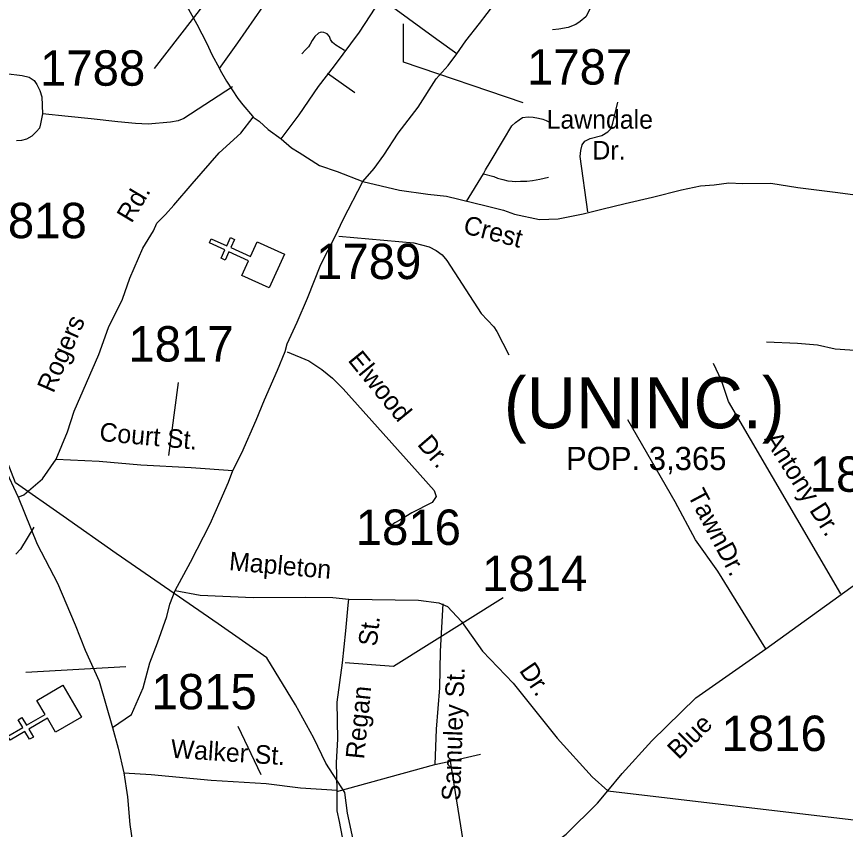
# Model space of a CAD drawing. Extents: x 884530 to 1028605, y 526725 to 653634.
# Drawn here: x 978225 to 981154, y 575903 to 578776 of the extents above; entities that cross this region are included whole.
import ezdxf

# ---------------------------------------------------------------- set-up
doc = ezdxf.new("R2010")
doc.units = 0
for name, color, linetype in [('Exist Civil Demographics City Label', 7, 'Continuous'), ('Exist Cultural Church CELL', 7, 'Continuous'), ('Exist Road Non-System Type 51', 7, 'Continuous'), ('Exist Road Non-System Type 51 Label', 7, 'Continuous'), ('Exist Road Primary US UnDivided 4 Lane Attributed', 7, 'Continuous'), ('Exist Road Secondary Type 41 Attributed', 7, 'Continuous'), ('Exist Road Secondary Type 51 Attributed', 7, 'Continuous'), ('Exist Road Secondary Type 51 Label', 7, 'Continuous'), ('Exist Road Secondary Type 51 Number Label', 7, 'Continuous'), ('Exist Utilities Electrical Transmission Line', 7, 'Continuous')]:
    doc.layers.add(name, color=color, linetype=linetype)

msp = doc.modelspace()

# ---------------------------------------------------------------- linework, layer by layer
at = {"layer": 'Exist Cultural Church CELL'}
for points in [[(979021.3, 577861.2), (979044.9, 577913), (978975.6, 577944.7), (978962.3, 577915.6), (978947.8, 577922.2), (978961.1, 577951.3), (978906.4, 577976.3), (978913.1, 577990.9), (978967.8, 577965.9), (978981.1, 577995), (978995.6, 577988.4), (978982.3, 577959.3), (979051.5, 577927.6), (979075.6, 577980), (979172.4, 577935.7), (979118.1, 577816.9)], [(978363.1, 576246.9), (978334.3, 576296), (978268.6, 576257.5), (978284.7, 576229.9), (978270.9, 576221.8), (978254.8, 576249.4), (978202.9, 576219), (978194.8, 576232.9), (978246.7, 576263.2), (978230.5, 576290.9), (978244.3, 576298.9), (978260.5, 576271.3), (978326.2, 576309.8), (978297.1, 576359.6), (978389, 576413.4), (978455, 576300.7)]]:
    msp.add_lwpolyline(points, close=True, dxfattribs=at)
at = {"layer": 'Exist Road Non-System Type 51'}
for p, q in [((979323.8, 578575.6), (979420.2, 578507.7)), ((979814.9, 578122.9), (979875.4, 578220.4)), ((979756.8, 576144.9), (979864.7, 576169.7)), ((979357.1, 576037.1), (979703.6, 576132.7)), ((979703.6, 576132.7), (979756.8, 576144.9)), ((979756.8, 576144.9), (979834.7, 575663))]:
    msp.add_line(p, q, dxfattribs=at)
for points in [[(980260.3, 578830.9), (980251.3, 578804.5), (980236.1, 578774.6), (980217, 578758.4), (980201, 578747.9), (980173.8, 578737.5), (980141.1, 578731.5), (980118.7, 578729.1)], [(979383.5, 578656.3), (979353, 578675.1), (979341.6, 578684.3), (979334.9, 578695.1), (979330.4, 578705.4), (979322.3, 578714.8), (979310.6, 578720), (979303.5, 578720.4), (979297.3, 578719.5), (979291.5, 578717.2), (979279.2, 578705.8), (979269.6, 578690.9), (979263, 578678.7), (979256.2, 578669.2), (979245.7, 578657.8), (979233.1, 578643.8)], [(978187.7, 578574.8), (978245.3, 578567.7), (978269.7, 578561.4), (978287.7, 578549.6), (978297.2, 578535.2), (978306.8, 578514.6), (978314.8, 578491.6), (978316.2, 578432.3)], [(978987.6, 578527.7), (978816.7, 578416), (978795.8, 578407.9), (978768.7, 578402.2), (978690.1, 578395.7), (978645, 578397.9), (978583.5, 578404.1), (978488.2, 578413.9), (978407.3, 578422.5), (978316.2, 578432.3), (978310.1, 578396.9), (978306, 578382), (978295.5, 578369.3), (978279, 578353.4), (978259.7, 578342.7), (978242.5, 578337.5), (978225.2, 578336.4)], [(980243.5, 578086.1), (980217.1, 578281.6), (980218.7, 578302.4), (980224.1, 578322.1), (980233.5, 578335.3), (980251.5, 578345.2), (980293.4, 578355.2), (980314.3, 578368.1), (980326.2, 578380.1), (980331.4, 578399.5), (980349.2, 578473.8)], [(979875.4, 578220.4), (979882.4, 578234.5), (979898.3, 578260.9), (979945.8, 578340.1), (979975.6, 578389.3), (979987.9, 578401.6), (980001.5, 578411.3), (980013.3, 578418.9), (980032.3, 578421.9), (980050.2, 578419.9), (980069.1, 578416.9), (980084.1, 578413), (980097, 578409), (980111, 578401)], [(979875.4, 578220.4), (979911.1, 578210.2), (979924.8, 578204.5), (979942.9, 578200.5), (979961.5, 578195.7), (979976.4, 578194.7), (979988.4, 578192.7), (980006.3, 578193.7), (980028.3, 578194.7), (980048.2, 578196.7), (980074.2, 578201), (980104.1, 578208.1)], [(979363.4, 577999.9), (979629, 577975.9), (979683.6, 577961.8), (979708.2, 577949.4), (979729.3, 577933.6), (979745.2, 577914.2), (979866.2, 577726.9), (979911.5, 577678.9), (979922.2, 577662.9), (979964.8, 577580.3)], [(981549.7, 577631.6), (981493.4, 577638.3), (981379.5, 577653.6), (981357.4, 577652.4), (981336, 577638.9), (981303, 577607.7), (981290.2, 577597.9), (981269.4, 577592.4), (981221.3, 577594), (981117.5, 577601.1), (981055.1, 577614.4), (980984.1, 577621.1), (980874.5, 577625.4)], [(979181.1, 577591.5), (979257.9, 577559.4), (979303.8, 577528.6), (979341, 577497.9), (979379.5, 577460.5), (979622, 577189.4), (979701.2, 577101.5), (979708.2, 577080.3), (979694.2, 577059.2), (979622, 577022.3), (979579.8, 576995.8), (979562.2, 576987.1), (979554.7, 576982)], [(981137.6, 576735.7), (980740.1, 577415.2), (980716.3, 577490.2), (980688.1, 577550.1)], [(980872.3, 576541), (980702.4, 576815.7), (980624.3, 576926.3), (980552.7, 577060.5), (980385.4, 577351.1)], [(978286.5, 576972.1), (978238.8, 576893.4), (978222.1, 576876.5)], [(979731.1, 576700.3), (979722.1, 576533.5), (979719.3, 576403.2), (979707.5, 576257.2), (979703.6, 576132.7)]]:
    msp.add_lwpolyline(points, dxfattribs=at)
at = {"layer": 'Exist Road Primary US UnDivided 4 Lane Attributed'}
for points in [[(977588.1, 578057.2), (977693.5, 577938.5), (977791, 577836.8), (977862.5, 577748), (977906.2, 577682.3), (977972.9, 577580.9), (978092.5, 577374.4), (978182.8, 577181.6), (978231, 577077.7)], [(978231, 577077.7), (978298.3, 576911.3), (978369.4, 576773.7), (978432.2, 576625.9), (978467.2, 576536.6), (978516.9, 576427.3), (978563.6, 576263.1)], [(978563.6, 576263.1), (978584.6, 576190.8), (978604.2, 576103.4)], [(978604.2, 576103.4), (978617.2, 576018.8), (978625.1, 575921.2), (978642.3, 575808.7), (978647.5, 575671.5), (978666, 575468.4)]]:
    msp.add_lwpolyline(points, dxfattribs=at)
at = {"layer": 'Exist Road Secondary Type 41 Attributed'}
for points in [[(978786, 576747.2), (978873.3, 576731.5), (979061.2, 576723.1), (979245.2, 576724.6), (979342.1, 576723.1), (979399.1, 576716.6)], [(979399.1, 576716.6), (979645.9, 576713.4), (979717.2, 576703.6), (979747.6, 576691.4), (979797.7, 576638.7), (979871.4, 576533.1), (979979.5, 576419.8), (980135.7, 576225.6), (980259, 576089.3), (980314.3, 576039.9)]]:
    msp.add_lwpolyline(points, dxfattribs=at)
at = {"layer": 'Exist Road Secondary Type 51 Attributed'}
msp.add_line((980314.3, 576039.9), (981212.9, 575933.8), dxfattribs=at)
for points in [[(979780.6, 578644.1), (979812, 578689.7), (979860.5, 578751.4), (979942.3, 578858.8), (979986.5, 578917.8), (980022.7, 578963.5), (980109.2, 579054.7), (980121.6, 579088.7), (980156.2, 579140.6), (980206.5, 579201.9), (980263.1, 579290), (980280.4, 579323), (980265, 579435.4), (980255.4, 579509.8), (980241, 579610.2), (980211.2, 579767.5)], [(978942.2, 578592.5), (979006.6, 578682.7), (979095, 578809.8), (979189.1, 578946.4), (979249.3, 579024.8)], [(978764.2, 578945), (978789, 578890.1), (978826.5, 578812.7), (978862.2, 578749.4), (978897.8, 578680.2), (978914.6, 578641.5), (978942.2, 578592.5)], [(979160.5, 578343.9), (979223.7, 578428.3), (979291.5, 578529.2), (979348.2, 578601.8), (979436.4, 578720.9), (979512.7, 578837)], [(979780.6, 578644.1), (979710.5, 578695.3), (979553.7, 578809.6), (979512.7, 578837)], [(979449.2, 578192.8), (979488.8, 578239), (979523.4, 578286.2), (979573.7, 578363.3), (979644.4, 578456.1), (979708.1, 578555.6), (979750.7, 578603.2), (979780.6, 578644.1)], [(978942.2, 578592.5), (978945.1, 578587), (978967.4, 578547.6), (979007.1, 578486.2), (979025, 578464.4), (979058.3, 578423.7), (979061.1, 578420.8)], [(978365, 577211.8), (978405.6, 577308.2), (978428.7, 577381.9), (978515.7, 577581.2), (978549.8, 577677.3), (978599.3, 577777.5), (978624.8, 577850.9), (978671.5, 577957.9), (978709.1, 578018.1), (978721.1, 578045.2), (978751.8, 578075.9), (978780.9, 578108.9), (978846.1, 578185.3), (978941.2, 578294.8), (979017.6, 578364.3), (979061.1, 578420.8)], [(979061.1, 578420.8), (979082.6, 578406.2), (979113.8, 578377.1), (979160.5, 578343.9)], [(979160.5, 578343.9), (979196.6, 578312.3), (979223.1, 578295.7), (979296, 578249), (979358.3, 578228), (979449.2, 578192.8)], [(978989.3, 577172), (979020.9, 577233.7), (979071.8, 577349.2), (979101, 577421.8), (979146.7, 577526.3), (979174.1, 577591.7), (979181.6, 577618.8), (979216.1, 577695.7), (979253.5, 577780.2), (979300.2, 577899.2), (979351.6, 578000.8), (979379.1, 578058.8), (979449.2, 578192.8)], [(979449.2, 578192.8), (979578.4, 578161.9), (979678.1, 578147.8), (979743.8, 578140.7), (979884.7, 578107.6), (979946.2, 578091.6), (979985.1, 578077), (980073.4, 578058.9), (980138.3, 578061), (980227, 578078.5), (980292.6, 578095.6), (980375.2, 578114.7), (980472.1, 578137.4), (980575, 578163.7), (980641.5, 578177.4), (980689.8, 578181.8), (980742, 578188), (980790, 578186.4), (980890, 578187), (980985.7, 578171.7), (981127.2, 578154.6), (981258.7, 578136.2)], [(978231, 577077.7), (978250.4, 577085.6), (978316.8, 577142.5), (978365, 577211.8)], [(978365, 577211.8), (978517, 577204.2), (978664.5, 577192.2), (978841.7, 577182.5), (978989.3, 577172)], [(978786, 576747.2), (978840.2, 576848.1), (978909.5, 576983.7), (978944.1, 577063.5), (978973.4, 577130.9), (978989.3, 577172)], [(980314.3, 576039.9), (980364.4, 576100.6), (980469.6, 576216.1), (980624.9, 576368.8), (980872.3, 576541), (981224, 576795.1), (981334.8, 576876.4), (981538, 577033.6), (981611.9, 577090.9)], [(978563.6, 576263.1), (978631.3, 576309.8), (978671.9, 576403.2), (978696, 576492), (978723.1, 576562.8), (978756.2, 576656.2), (978766.5, 576699), (978786, 576747.2)], [(979357.9, 576042.5), (979355.3, 576140.1), (979360.6, 576221.9), (979357.7, 576352.7), (979376.5, 576492.1), (979388.4, 576605.7), (979396.8, 576696.2), (979399.1, 576716.6)], [(978604.2, 576103.4), (978700.5, 576097.4), (978912.8, 576077.9), (979106.6, 576065.2), (979228.8, 576050.4), (979357.9, 576042.5)], [(979449.5, 575371.4), (979454, 575468), (979438.3, 575569.7), (979410.3, 575696.7), (979407.7, 575725.8), (979393.8, 575790.5), (979365.8, 575931.7), (979357.9, 575968.7), (979357.9, 576042.5)], [(979626.2, 575524.4), (979790.1, 575630.1), (979924, 575714.3), (979991.1, 575750.4), (980048.9, 575798.4), (980166.7, 575886.9), (980277.8, 575996), (980314.3, 576039.9)]]:
    msp.add_lwpolyline(points, dxfattribs=at)
at = {"layer": 'Exist Road Secondary Type 51 Label'}
for points in [[(978712.7, 578592.6), (978936.4, 578881.9), (979069.6, 578876.8)], [(980014.7, 578471.3), (979592.6, 578614.4), (979592.6, 578750.6)], [(978796, 577483.3), (978762, 577224.3)], [(979944.4, 576722.1), (979557, 576479), (979386.3, 576492.2)], [(978257.5, 576459.1), (978611.5, 576479.5)], [(979006.4, 576268.3), (979088.1, 576097.9)]]:
    msp.add_lwpolyline(points, dxfattribs=at)
at = {"layer": 'Exist Utilities Electrical Transmission Line'}
msp.add_lwpolyline([(979442.3, 575735.4), (979394, 575961), (979384.7, 576033.4), (979318.2, 576137.8), (979275.1, 576225.5), (979211.3, 576343.6), (979109, 576509.3), (978937, 576629.4), (978577.3, 576878), (978389.7, 577010.6), (978221.8, 577128.6), (978155.4, 577295), (978064.8, 577506.3), (977928, 577779.1), (977818.8, 577977), (977779.6, 578058.4), (977611.9, 578184.4), (977461.4, 578287.6), (977295.7, 578477.4), (977060.8, 578739.8), (976721.8, 579123.8)], dxfattribs=at)

# ---------------------------------------------------------------- texts
at = {"layer": 'Exist Civil Demographics City Label'}
for s, height, p in [('(UNINC.)', 180.45, (979947, 577320.9)), ('POP. 3,365', 82.02, (980166.4, 577173.2))]:
    msp.add_text(s, height=height, dxfattribs=at).set_placement(p)
at = {"layer": 'Exist Road Non-System Type 51 Label'}
for s, height, rotation, p in [('Elwood', 65.62, 309.3442, (979393.2, 577560.7)), ('Dr.', 65.62, 310.7086, (979638.2, 577263.1)), ('Antony Dr.', 65.62, 302.3561, (980865.1, 577283.2)), ('TawnDr.', 65.62, 297.8519, (980594.4, 577085.5)), ('Samuley St.', 65.617, 88.0134, (979792.2, 576003.2))]:
    msp.add_text(s, height=height, rotation=rotation, dxfattribs=at).set_placement(p)
at = {"layer": 'Exist Road Secondary Type 51 Label'}
for s, p in [('Lawndale', (980098.1, 578379.7)), ('Dr.', (980259.8, 578270.7))]:
    msp.add_text(s, height=65.62, dxfattribs=at).set_placement(p)
for s, rotation, p in [('Rd.', 59.1714, (978631.3, 578043)), ('Crest', 345.3782, (979799.7, 578011.1)), ('Rogers', 66.4103, (978355.3, 577442.3)), ('Court St.', 354.7606, (978516, 577276.6)), ('Mapleton', 355.0675, (978974.3, 576819.8)), ('St.', 83.6449, (979497.5, 576548.4)), ('Dr.', 304.1147, (979999, 576465)), ('Regan', 84.2471, (979452.7, 576149.9)), ('Blue', 44.5179, (980563.9, 576147.7)), ('Walker St.', 356.2491, (978768.4, 576156.9))]:
    msp.add_text(s, height=65.62, rotation=rotation, dxfattribs=at).set_placement(p)
at = {"layer": 'Exist Road Secondary Type 51 Number Label'}
for s, p in [('1788', (978308, 578531.5)), ('1787', (980028.8, 578535.6)), ('1818', (978101.5, 577992.7)), ('1789', (979283.5, 577848.2)), ('1817', (978620.3, 577556.9)), ('1812', (981027.7, 577096.5)), ('1816', (979423.5, 576908.8)), ('1814', (979869.7, 576745.6)), ('1815', (978702.1, 576327.8)), ('1816', (980716.1, 576180.5))]:
    msp.add_text(s, height=125, dxfattribs=at).set_placement(p)

doc.saveas('drawing.dxf')
